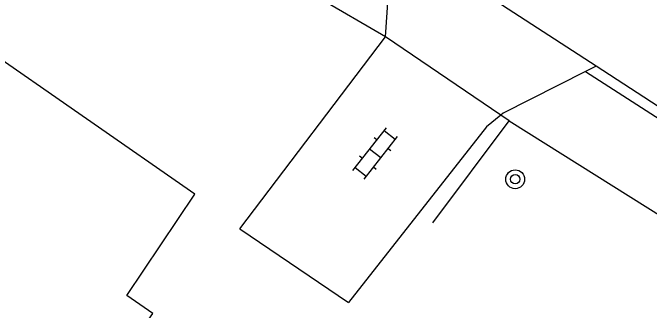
# Model space of a CAD drawing. Extents: x 133000 to 136000, y 400500 to 403500.
# Drawn here: x 135537.72 to 135564.77, y 402535.74 to 402548.38 of the extents above; entities that cross this region are included whole.
import ezdxf

# ---------------------------------------------------------------- set-up
doc = ezdxf.new("R2010")
doc.units = 0
for name, color, linetype in [('gg-afsc-erfafscheiding', 7, 'Continuous'), ('gg-bbg-hoofdgebouw', 7, 'Continuous'), ('gg-knt-verharding', 7, 'Continuous'), ('gt-grn-groengrens', 7, 'Continuous'), ('gt-grn-weggrens', 7, 'Continuous'), ('gt-symb-boom', 7, 'Continuous'), ('gt-symb-klinker verharding', 7, 'Continuous')]:
    doc.layers.add(name, color=color, linetype=linetype)

# ---------------------------------------------------------------- blocks, each defined once
blk = doc.blocks.new('gt0-BOOM')
at = {"layer": 'gt-symb-boom'}
for radius in [0.4, 0.2]:
    blk.add_circle((0, 0), radius, dxfattribs=at)
blk = doc.blocks.new('gt0-KL1')
at = {"layer": 'gt-symb-klinker verharding'}
for p, q in [((-1.15, 0.3), (1.15, 0.3)), ((-1, -0.3), (-1, 0.3)), ((-0.5, 0.3), (-0.5, 0.45)), ((0, -0.3), (0, 0.3)), ((0.5, 0.3), (0.5, 0.45)), ((1, -0.3), (1, 0.3)), ((-1.15, -0.3), (1.15, -0.3)), ((-0.5, -0.45), (-0.5, -0.3)), ((0.5, -0.45), (0.5, -0.3))]:
    blk.add_line(p, q, dxfattribs=at)

msp = doc.modelspace()

# ---------------------------------------------------------------- linework, layer by layer
at = {"layer": 'gg-afsc-erfafscheiding'}
for p, q in [((135555.577, 402539.455), (135558.819, 402543.786)), ((135558.819, 402543.786), (135582.432, 402528.972))]:
    msp.add_line(p, q, dxfattribs=at)
at = {"layer": 'gg-bbg-hoofdgebouw'}
for points in [[(135545.452, 402540.666), (135508.61, 402566.298), (135503.131, 402558.422), (135499.737, 402560.792)], [(135534.833, 402521.654), (135541.11, 402530.807), (135540.579, 402531.189), (135543.668, 402535.601), (135542.566, 402536.371), (135545.452, 402540.666)]]:
    msp.add_lwpolyline(points, dxfattribs=at)
at = {"layer": 'gg-knt-verharding'}
for p, q in [((135562.508, 402546.113), (135553.876, 402551.719)), ((135553.554, 402547.353), (135553.845, 402551.297)), ((135547.369, 402539.202), (135553.554, 402547.353)), ((135562.508, 402546.113), (135562.06, 402545.886)), ((135583.144, 402532.712), (135562.508, 402546.113)), ((135562.06, 402545.886), (135583.074, 402532.339)), ((135547.369, 402539.202), (135551.993, 402536.064))]:
    msp.add_line(p, q, dxfattribs=at)
for points in [[(135562.06, 402545.886), (135558.561, 402544.112), (135558.459, 402544.03)], [(135558.459, 402544.03), (135557.851, 402543.537), (135551.993, 402536.064)]]:
    msp.add_lwpolyline(points, dxfattribs=at)
at = {"layer": 'gt-grn-groengrens'}
for p, q in [((135553.554, 402547.353), (135546.489, 402551.496)), ((135558.819, 402543.786), (135558.459, 402544.03))]:
    msp.add_line(p, q, dxfattribs=at)
at = {"layer": 'gt-grn-weggrens'}
msp.add_line((135558.459, 402544.03), (135553.554, 402547.353), dxfattribs=at)

# ---------------------------------------------------------------- block references
at = {"layer": 'gt-symb-boom'}
msp.add_blockref('gt0-BOOM', (135559.073, 402541.304), dxfattribs=at)
at = {"layer": 'gt-symb-klinker verharding', "rotation": 51.82346239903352}
msp.add_blockref('gt0-KL1', (135553.123, 402542.397), dxfattribs=at)

doc.saveas('drawing.dxf')
